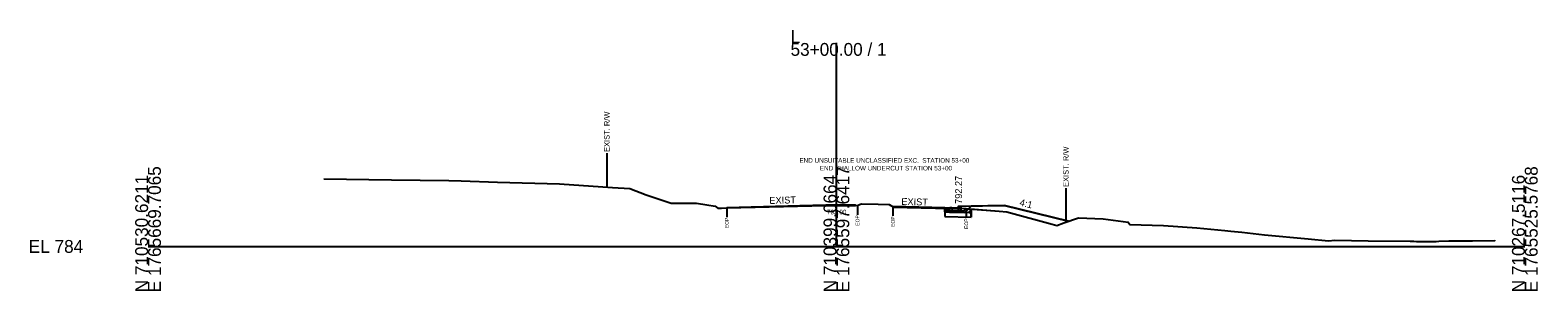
# Model space of a CAD drawing. Extents: x -26 to 5303, y -10 to 9578.
# Drawn here: x 3974.3 to 4302.8, y 2990.3 to 3047.2 of the extents above; entities that cross this region are included whole.
import ezdxf

# ---------------------------------------------------------------- set-up
doc = ezdxf.new("R2010")
doc.units = 0
for name, color, linetype in [('Exist Cross Section Cell', 7, 'Continuous'), ('Exist XS Ground Line', 7, 'Continuous'), ('Old_Level_10', 7, 'Continuous'), ('Old_Level_3', 7, 'Continuous'), ('Old_Level_4', 7, 'Continuous'), ('Prop CMT Conc Surface', 7, 'Continuous'), ('Prop CMT Concrete Structures', 7, 'Continuous'), ('Prop CMT Pvmt Course 1', 7, 'Continuous'), ('Prop CMT Pvmt Course 1 CG', 7, 'Continuous'), ('Prop CMT Pvmt Course 2', 7, 'Continuous'), ('Prop CMT Pvmt Course 3', 7, 'Continuous'), ('Prop CMT Pvmt Surface', 7, 'Continuous'), ('Prop CMT Slope Grass', 7, 'Continuous'), ('Prop CMT Subgrade Earthwork', 7, 'Continuous'), ('Prop Shade Light', 7, 'Continuous'), ('Prop XS Earthwork Shape', 7, 'Continuous'), ('Prop XS Hydro Elevations', 7, 'Continuous'), ('Prop XS SE Text', 7, 'Continuous'), ('Prop XS Side Slope Text', 7, 'Continuous'), ('Scratch_Level_5', 7, 'Continuous')]:
    doc.layers.add(name, color=color, linetype=linetype)

msp = doc.modelspace()

# ---------------------------------------------------------------- linework, layer by layer
at = {"layer": 'Exist Cross Section Cell'}
for p, q in [((4150, 3000), (4150, 3044.37)), ((4000, 3000), (4150, 3000)), ((4150, 3000), (4300, 3000))]:
    msp.add_line(p, q, dxfattribs=at)
at = {"layer": 'Exist XS Ground Line'}
msp.add_lwpolyline([(4038.32, 3014.76), (4053.03, 3014.55), (4065.52, 3014.38), (4068.25, 3014.31), (4076.14, 3014.03), (4089.63, 3013.68), (4101.19, 3012.82), (4104.97, 3012.61), (4108.56, 3011.23), (4113.99, 3009.45), (4115.7, 3009.45), (4119.49, 3009.45), (4121.78, 3009.09), (4123.57, 3008.79), (4124.19, 3008.32), (4124.95, 3008.37), (4126.12, 3008.44), (4127.56, 3008.5), (4129.16, 3008.52), (4130.41, 3008.56), (4131, 3008.58), (4132.08, 3008.61), (4132.84, 3008.62), (4133.26, 3008.64), (4134.68, 3008.7), (4136.11, 3008.7), (4136.52, 3008.7), (4137.29, 3008.73), (4138.37, 3008.78), (4138.96, 3008.8), (4140.43, 3008.83), (4140.89, 3008.84), (4142.05, 3008.85), (4142.49, 3008.85), (4144.66, 3008.91), (4145.73, 3008.94), (4147.69, 3008.99), (4149.42, 3009), (4150, 3009), (4150.36, 3009), (4151.26, 3009.02), (4153.21, 3009.03), (4154.18, 3009.02), (4154.59, 3008.96), (4155.05, 3009.15), (4155.47, 3009.31), (4159.09, 3009.21), (4161.47, 3009.13), (4161.85, 3008.93), (4162.29, 3008.71), (4162.84, 3008.7), (4163.21, 3008.7), (4164.15, 3008.68), (4164.61, 3008.66), (4166.2, 3008.62), (4167.46, 3008.59), (4167.83, 3008.58), (4168.51, 3008.57), (4169.67, 3008.55), (4170.31, 3008.54), (4171.52, 3008.49), (4173.16, 3008.46), (4173.74, 3008.43), (4174.71, 3008.4), (4175.12, 3008.39), (4176.02, 3008.35), (4177.04, 3008.31), (4177.73, 3008.28), (4178.29, 3008.27), (4185.45, 3007.66), (4187.12, 3007.52), (4197.02, 3004.86), (4197.99, 3004.59), (4199.57, 3005.13), (4202.71, 3006.23), (4208.15, 3006.04), (4213.54, 3005.27), (4213.96, 3004.77), (4221.26, 3004.53), (4228.56, 3004.07), (4234.6, 3003.47), (4235.93, 3003.35), (4238.37, 3003.08), (4243.3, 3002.51), (4252.79, 3001.67), (4257.25, 3001.25), (4258.63, 3001.34), (4265.84, 3001.2), (4275.03, 3001.13), (4275.81, 3001.12), (4276.42, 3001.11), (4280.71, 3001.08), (4281.3, 3001.15), (4283.45, 3001.19), (4286.04, 3001.24), (4286.47, 3001.23), (4288.61, 3001.24), (4293.44, 3001.26), (4293.46, 3001.37)], dxfattribs=at)
at = {"layer": 'Old_Level_10'}
for p, q in [((4099.97, 3020.31), (4099.97, 3012.91)), ((4200, 3012.69), (4200, 3005.29)), ((4126.12, 3008.44), (4126.12, 3006.39)), ((4154.59, 3008.96), (4154.59, 3006.91)), ((4162.29, 3008.71), (4162.29, 3006.66)), ((4178.29, 3008.27), (4178.29, 3006.22))]:
    msp.add_line(p, q, dxfattribs=at)
at = {"layer": 'Prop CMT Conc Surface'}
for points in [[(4174.61, 3008.41), (4176.61, 3008.27)], [(4176.61, 3008.27), (4176.61, 3008.77), (4177.11, 3008.77)]]:
    msp.add_lwpolyline(points, dxfattribs=at)
at = {"layer": 'Prop CMT Concrete Structures'}
for points in [[(4174.61, 3008.41), (4176.61, 3008.27), (4176.61, 3008.77), (4177.11, 3008.77)], [(4177.11, 3008.77), (4177.11, 3007.75), (4174.61, 3007.83)], [(4174.61, 3007.83), (4174.61, 3008.41)]]:
    msp.add_lwpolyline(points, dxfattribs=at)
at = {"layer": 'Prop CMT Pvmt Course 1'}
for p, q in [((4147.7, 3008.87), (4126.12, 3008.31)), ((4147.69, 3008.87), (4154.18, 3008.9)), ((4162.29, 3008.59), (4174.61, 3008.28))]:
    msp.add_line(p, q, dxfattribs=at)
at = {"layer": 'Prop CMT Pvmt Course 1 CG'}
for points in [[(4174.61, 3007.83), (4177.61, 3007.74), (4177.95, 3007.39)], [(4174.61, 3007.49), (4174.61, 3007.83)], [(4177.95, 3007.39), (4174.61, 3007.49)]]:
    msp.add_lwpolyline(points, dxfattribs=at)
at = {"layer": 'Prop CMT Pvmt Course 2'}
for points in [[(4173.61, 3007.86), (4173.61, 3008.19)], [(4173.61, 3008.19), (4174.61, 3008.16)], [(4174.61, 3007.83), (4173.61, 3007.86)], [(4174.61, 3008.16), (4174.61, 3007.83)]]:
    msp.add_lwpolyline(points, dxfattribs=at)
at = {"layer": 'Prop CMT Pvmt Course 3'}
for points in [[(4173.61, 3007.86), (4174.61, 3007.83)], [(4173.61, 3007.52), (4173.61, 3007.86)], [(4174.61, 3007.49), (4173.61, 3007.52)], [(4174.61, 3007.83), (4174.61, 3007.49)]]:
    msp.add_lwpolyline(points, dxfattribs=at)
at = {"layer": 'Prop CMT Pvmt Surface'}
for p, q in [((4147.69, 3008.99), (4126.12, 3008.44)), ((4147.69, 3008.99), (4154.18, 3009.02)), ((4162.29, 3008.71), (4174.61, 3008.41)), ((4173.61, 3008.44), (4174.61, 3008.41))]:
    msp.add_line(p, q, dxfattribs=at)
at = {"layer": 'Prop CMT Slope Grass'}
msp.add_lwpolyline([(4177.11, 3008.77), (4186.61, 3008.96), (4200.55, 3005.48)], dxfattribs=at)
at = {"layer": 'Prop CMT Subgrade Earthwork'}
msp.add_line((4173.61, 3007.52), (4173.61, 3008.44), dxfattribs=at)
for points in [[(4173.61, 3007.52), (4174.61, 3007.49)], [(4174.61, 3007.49), (4177.95, 3007.39), (4179.38, 3008.81)]]:
    msp.add_lwpolyline(points, dxfattribs=at)
at = {"layer": 'Prop Shade Light'}
for p, q in [((4173.61, 3007.52), (4173.61, 3006.52)), ((4173.61, 3006.52), (4179.38, 3006.35)), ((4179.38, 3007.35), (4179.38, 3006.35)), ((4179.38, 3006.35), (4179.38, 3007.35))]:
    msp.add_line(p, q, dxfattribs=at)
for points in [[(4177.95, 3007.39), (4177.57, 3007.4), (4176.2, 3007.44), (4174.82, 3007.49), (4174.61, 3007.49), (4173.61, 3007.52)], [(4173.61, 3006.52), (4179.38, 3006.35)], [(4179.38, 3007.35), (4178.93, 3007.36), (4177.95, 3007.39)]]:
    msp.add_lwpolyline(points, dxfattribs=at)
at = {"layer": 'Prop XS Earthwork Shape'}
for points in [[(4129.16, 3008.52), (4130.41, 3008.56), (4132.08, 3008.61), (4133.26, 3008.64), (4134.68, 3008.66), (4136.11, 3008.7), (4137.29, 3008.73), (4138.96, 3008.8), (4140.43, 3008.83), (4140.89, 3008.84), (4142.01, 3008.84), (4126.12, 3008.44), (4127.56, 3008.5)], [(4134.68, 3008.66), (4136.11, 3008.7), (4137.29, 3008.73), (4138.96, 3008.8), (4140.43, 3008.83), (4140.89, 3008.84), (4142.01, 3008.84), (4126.12, 3008.44), (4127.56, 3008.5), (4129.16, 3008.52), (4130.41, 3008.56), (4132.08, 3008.61), (4133.26, 3008.64)], [(4144.66, 3008.91), (4147.69, 3008.99), (4142.01, 3008.84), (4142.05, 3008.85), (4142.49, 3008.85)], [(4147.69, 3008.99), (4150, 3009), (4150.36, 3009), (4152.9, 3009.03), (4153.21, 3009.03), (4154.18, 3009.02)], [(4162.84, 3008.7), (4163.21, 3008.7), (4164.15, 3008.68), (4164.61, 3008.66), (4166.2, 3008.62), (4167.46, 3008.59), (4168.51, 3008.57), (4170.31, 3008.54), (4171.52, 3008.49), (4173.16, 3008.46), (4173.61, 3008.44), (4162.29, 3008.71)], [(4173.16, 3008.46), (4173.61, 3008.44), (4162.29, 3008.71), (4162.84, 3008.7), (4163.21, 3008.7), (4164.15, 3008.68), (4164.61, 3008.66), (4166.2, 3008.62), (4167.46, 3008.59), (4168.51, 3008.57), (4170.31, 3008.54), (4171.52, 3008.49)], [(4177.73, 3008.28), (4178.29, 3008.27), (4178.79, 3008.23), (4177.95, 3007.39), (4174.61, 3007.49), (4173.61, 3007.52), (4173.61, 3008.44), (4173.74, 3008.43), (4174.71, 3008.4), (4176.61, 3008.27), (4176.61, 3008.33), (4177.04, 3008.31)], [(4176.61, 3008.27), (4176.61, 3008.33), (4176.02, 3008.35), (4175.12, 3008.39), (4174.71, 3008.4)], [(4176.02, 3008.35), (4176.61, 3008.33), (4176.61, 3008.27), (4174.71, 3008.4), (4175.12, 3008.39)], [(4199.57, 3005.13), (4200.55, 3005.48), (4186.61, 3008.96), (4179.38, 3008.81), (4178.79, 3008.23), (4185.45, 3007.66), (4187.12, 3007.52), (4197.02, 3004.86), (4197.99, 3004.59)], [(4197.99, 3004.59), (4199.57, 3005.13), (4200.55, 3005.48), (4186.61, 3008.96), (4179.38, 3008.81), (4178.79, 3008.23), (4185.45, 3007.66), (4187.12, 3007.52), (4197.02, 3004.86)]]:
    msp.add_lwpolyline(points, close=True, dxfattribs=at)
at = {"layer": 'Scratch_Level_5'}
for p, q in [((4173.61, 3007.88), (4174.15, 3008.42)), ((4174.64, 3007.49), (4175.52, 3008.37)), ((4176.01, 3007.45), (4176.88, 3008.32)), ((4177.39, 3007.41), (4178.25, 3008.27)), ((4178.76, 3007.37), (4179.38, 3007.98)), ((4179.38, 3008.17), (4179.38, 3007.35))]:
    msp.add_line(p, q, dxfattribs=at)

# ---------------------------------------------------------------- texts
at = {"layer": 'Exist Cross Section Cell'}
for s, p in [('L', (4140, 3044.37)), ('53+00.00 / 1', (4140, 3041.57)), ('EL 784', (3974, 2998.6))]:
    msp.add_text(s, height=2.8, dxfattribs=at).set_placement(p)
for s, p in [('E 1765669.7065', (4002.8, 2990)), ('E 1765597.6417', (4152.8, 2990)), ('E 1765525.5768', (4302.8, 2990)), ('N 710530.6211', (4000, 2990)), ('N 710399.0664', (4150, 2990)), ('N 710267.5116', (4300, 2990))]:
    msp.add_text(s, height=2.8, rotation=90, dxfattribs=at).set_placement(p)
at = {"layer": 'Old_Level_10'}
for s, height, p in [('EXIST. R/W', 1.181, (4100.56, 3020.62)), ('EXIST. R/W', 1.181, (4200.59, 3012.99)), ('EOP', 0.787, (4126.51, 3003.99)), ('EOP', 0.787, (4154.98, 3004.51)), ('EOP', 0.787, (4162.69, 3004.26)), ('EOP', 0.787, (4178.69, 3003.82))]:
    msp.add_text(s, height=height, rotation=90, dxfattribs=at).set_placement(p)
at = {"layer": 'Old_Level_3'}
msp.add_text('793.00', height=1, dxfattribs=at).set_placement((4147.95, 3007))
at = {"layer": 'Old_Level_4'}
msp.add_text('END SHALLOW UNDERCUT STATION 53+00', height=1, dxfattribs=at).set_placement((4146.38, 3016.57))
at = {"layer": 'Prop XS Hydro Elevations'}
msp.add_text('792.27', height=1.5, rotation=90, dxfattribs=at).set_placement((4177.36, 3009.27))
at = {"layer": 'Prop XS SE Text'}
for rotation, p in [(1.5504, (4135.4, 3009.26)), (358.2816, (4164.12, 3009.07))]:
    msp.add_text('EXIST', height=1.5, rotation=rotation, dxfattribs=at).set_placement(p)
at = {"layer": 'Prop XS Side Slope Text'}
msp.add_text('4:1', height=1.5, rotation=345.9638, dxfattribs=at).set_placement((4189.8, 3008.93))
at = {"layer": 'Scratch_Level_5'}
msp.add_text('END UNSUITABLE UNCLASSIFIED EXC.  STATION 53+00', height=1, dxfattribs=at).set_placement((4141.93, 3018.26))

doc.saveas('drawing.dxf')
